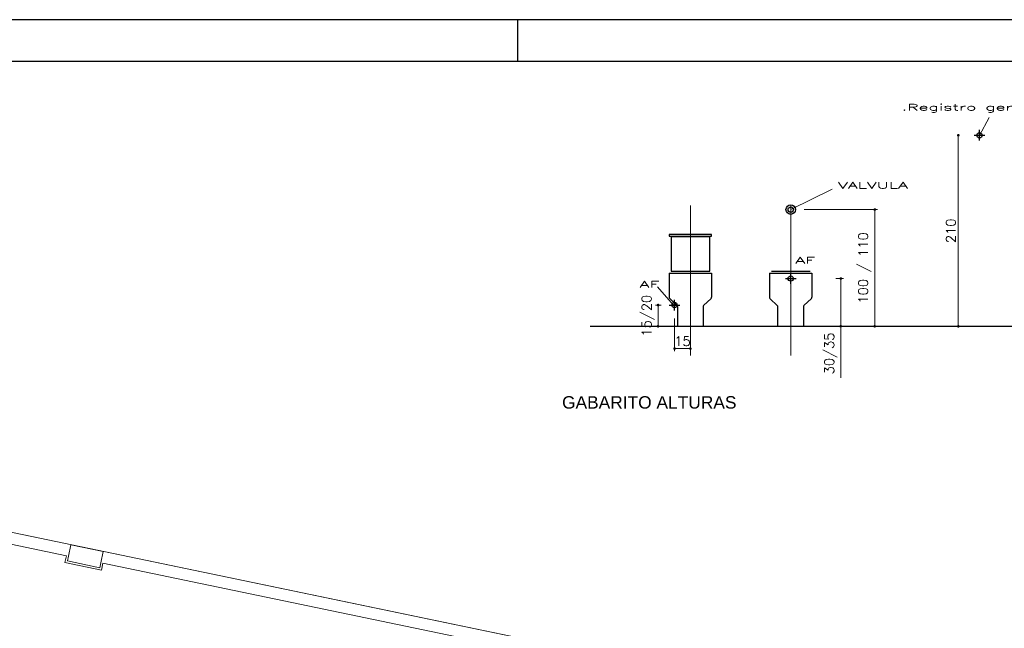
# Model space of a CAD drawing. Header units: millimetres. Extents: x 567 to 934, y -1 to 364.
# Tile 922 of 1056: x 806 to 830, y 105 to 119. Entities that reach past the tile are written whole.
import ezdxf

# ---------------------------------------------------------------- set-up
doc = ezdxf.new("R2010")
doc.units = ezdxf.units.MM
doc.header["$MEASUREMENT"] = 0
doc.linetypes.add('NULL', pattern=[0])
doc.layers.get('0').update_dxf_attribs({"lineweight": 18})
for name, color, linetype, lineweight in [('A-WALL', 7, 'Continuous', 25), ('C-PROP-LINE', 7, 'Continuous', 25), ('S-COLS', 7, 'Continuous', 13), ('Textos', 7, 'Continuous', 9)]:
    doc.layers.add(name, color=color, linetype=linetype, lineweight=lineweight)
for name, color, linetype in [('FOLHA_PADRÃO', 7, 'Continuous'), ('GAS', 1, 'Continuous'), ('TXT', 1, 'Continuous')]:
    doc.layers.add(name, color=color, linetype=linetype)
doc.styles.add('06-25', font='romans.shx', dxfattribs={"width": 2, "height": 0.03})
doc.styles.add('ArialBlack', font='txt')
doc.styles.add('Stylus BT', font='simplex.shx')
doc.dimstyles.new('COTA 050', dxfattribs={"dimscale": 0.5, "dimtxt": 0.18, "dimasz": 0.05, "dimexe": 0.05, "dimexo": 0.25, "dimgap": 0.05, "dimtad": 1, "dimzin": 0, "dimdsep": 46, "dimtxsty": 'Stylus BT', "dimblk": 'DOT', "dimcen": 0.05, "dimclrd": 1, "dimclre": 1, "dimclrt": 2, "dimadec": 0, "dimazin": 0, "dimtfac": 1, "dimtofl": 0, "dimtmove": 0, "dimatfit": 3, "dimldrblk": 'DOT', "dimfxl": 1, "dimtolj": 1, "dimtzin": 0, "dimarcsym": 0})

# ---------------------------------------------------------------- blocks, each defined once
blk = doc.blocks.new('A1EST. 1500')
at = {"layer": 'FOLHA_PADRÃO', "color": 1, "linetype": 'Continuous'}
for p, q in [((150.008, 59.4), (0, 59.4)), ((95.5, 59.4), (95.5, 58.4))]:
    blk.add_line(p, q, dxfattribs=at)
at = {"layer": 'FOLHA_PADRÃO', "color": 6, "linetype": 'Continuous'}
blk.add_lwpolyline([(149, 58.4), (149, 1), (1, 1), (1, 58.4), (149, 58.4)], dxfattribs=at)
blk = doc.blocks.new('_Dot')
at = {"color": 0, "linetype": 'ByBlock', "lineweight": -2}
blk.add_line((-0.5, 0), (-1, 0), dxfattribs=at)
at = {"color": 0, "linetype": 'ByBlock', "const_width": 0.5}
blk.add_lwpolyline([(-0.25, 0, 1), (0.25, 0, 1)], format="xyb", close=True, dxfattribs=at)
blk = doc.blocks.new('*D25')
at = {"layer": 'Defpoints', "color": 0, "transparency": 16777216}
for p in [(401.1593, 63.9199), (401.0593, 62.1199), (401.1593, 62.1199)]:
    blk.add_point(p, dxfattribs=at)
at = {"layer": 'GAS', "color": 1, "lineweight": -2, "transparency": 16777216}
blk.add_line((401.0593, 63.8949), (401.0593, 62.1449), dxfattribs=at)
at = {"layer": 'GAS', "color": 1, "lineweight": -2, "transparency": 16777216, "xscale": 0.025, "yscale": 0.025, "zscale": 0.025}
for p, rotation in [((401.0593, 63.9199), 90), ((401.0593, 62.1199), 270)]:
    blk.add_blockref('_Dot', p, dxfattribs=dict(at, rotation=rotation))
at = {"layer": 'GAS', "color": 2, "transparency": 16777216, "insert": (400.9893, 63.0199), "char_height": 0.09, "attachment_point": 5, "rotation": 90, "style": 'Stylus BT'}
blk.add_mtext('\\A1;210', dxfattribs=at)
blk = doc.blocks.new('VASOF')
for p, q in [((-0.2, 0.5), (-0.2, 0.2734)), ((-0.2, 0.5), (0.2, 0.5)), ((0.2, 0.5), (0.2, 0.2735)), ((-0.1955, 0.2626), (-0.1245, 0.1932)), ((0.1246, 0.1952), (0.1954, 0.2626)), ((-0.12, 0), (-0.12, 0.1824)), ((0.12, 0.1843), (0.12, 0))]:
    blk.add_line(p, q)
at = {"color": 7}
blk.add_line((-0.1825, 0.52), (0.1825, 0.52), dxfattribs=at)
for centre, start, end in [((-0.185, 0.2734), 180, 225.6193), ((-0.135, 0.1824), 0, 45.6193), ((0.135, 0.1843), 133.63693, 180), ((0.185, 0.2735), 313.63693, 360)]:
    blk.add_arc(centre, 0.015, start, end)
blk = doc.blocks.new('PTAGUA-V')
for p, q in [((-0.05, 0.4), (0.05, 0.4)), ((0, 0.35), (0, 0.45))]:
    blk.add_line(p, q)
blk.add_circle((0, 0.4), 0.025)
blk = doc.blocks.new('*D26')
at = {"layer": 'Defpoints', "color": 0, "transparency": 16777216}
for p in [(399.7805, 62.5699), (399.8522, 62.1199), (399.9522, 62.1199)]:
    blk.add_point(p, dxfattribs=at)
at = {"layer": 'GAS', "color": 1, "lineweight": -2, "transparency": 16777216}
for p, q in [((399.9055, 62.5699), (399.9772, 62.5699)), ((399.9522, 62.5449), (399.9522, 62.1449)), ((399.9522, 62.1199), (399.9522, 61.6335))]:
    blk.add_line(p, q, dxfattribs=at)
at = {"layer": 'GAS', "color": 1, "lineweight": -2, "transparency": 16777216, "xscale": 0.025, "yscale": 0.025, "zscale": 0.025}
for p, rotation in [((399.9522, 62.5699), 90), ((399.9522, 62.1199), 270)]:
    blk.add_blockref('_Dot', p, dxfattribs=dict(at, rotation=rotation))
at = {"layer": 'GAS', "color": 2, "transparency": 16777216, "insert": (399.8587, 61.8642), "char_height": 0.09, "attachment_point": 5, "rotation": 90, "style": 'Stylus BT'}
blk.add_mtext('\\A1;30/35', dxfattribs=at)
blk = doc.blocks.new('*D24')
at = {"layer": 'Defpoints', "color": 0, "transparency": 16777216}
for p in [(399.4805, 63.2199), (399.5567, 62.1199), (400.272, 62.1199)]:
    blk.add_point(p, dxfattribs=at)
at = {"layer": 'GAS', "color": 1, "lineweight": -2, "transparency": 16777216}
for p, q in [((399.6055, 63.2199), (400.297, 63.2199)), ((400.272, 63.1949), (400.272, 62.1449)), ((399.6817, 62.1199), (400.297, 62.1199))]:
    blk.add_line(p, q, dxfattribs=at)
at = {"layer": 'GAS', "color": 1, "lineweight": -2, "transparency": 16777216, "xscale": 0.025, "yscale": 0.025, "zscale": 0.025}
for p, rotation in [((400.272, 63.2199), 90), ((400.272, 62.1199), 270)]:
    blk.add_blockref('_Dot', p, dxfattribs=dict(at, rotation=rotation))
at = {"layer": 'GAS', "color": 2, "transparency": 16777216, "insert": (400.1784, 62.6699), "char_height": 0.09, "attachment_point": 5, "rotation": 90, "style": 'Stylus BT'}
blk.add_mtext('\\A1;100 / 110', dxfattribs=at)
blk = doc.blocks.new('*D19')
at = {"layer": 'Defpoints', "color": 0, "transparency": 16777216}
for p in [(398.5355, 62.871), (398.3855, 62.3199), (398.3855, 61.9094)]:
    blk.add_point(p, dxfattribs=at)
at = {"layer": 'GAS', "color": 1, "lineweight": -2, "transparency": 16777216}
for p, q in [((398.5355, 62.746), (398.5355, 61.8844)), ((398.3855, 62.1949), (398.3855, 61.8844)), ((398.5105, 61.9094), (398.4105, 61.9094))]:
    blk.add_line(p, q, dxfattribs=at)
at = {"layer": 'GAS', "color": 1, "lineweight": -2, "transparency": 16777216, "xscale": 0.025, "yscale": 0.025, "zscale": 0.025, "rotation": 180}
blk.add_blockref('_Dot', (398.3855, 61.9094), dxfattribs=at)
at = {"layer": 'GAS', "color": 1, "lineweight": -2, "transparency": 16777216, "xscale": 0.025, "yscale": 0.025, "zscale": 0.025}
blk.add_blockref('_Dot', (398.5355, 61.9094), dxfattribs=at)
at = {"layer": 'GAS', "color": 2, "transparency": 16777216, "insert": (398.4605, 61.9794), "char_height": 0.09, "attachment_point": 5, "style": 'Stylus BT'}
blk.add_mtext('\\A1;15', dxfattribs=at)
blk = doc.blocks.new('*D20')
at = {"layer": 'Defpoints', "color": 0, "transparency": 16777216}
for p in [(398.3855, 62.3199), (398.2307, 62.1199), (398.3307, 62.1199)]:
    blk.add_point(p, dxfattribs=at)
at = {"layer": 'GAS', "color": 1, "lineweight": -2, "transparency": 16777216}
for p, q in [((398.2605, 62.3199), (398.2057, 62.3199)), ((398.2307, 62.2949), (398.2307, 62.1449))]:
    blk.add_line(p, q, dxfattribs=at)
at = {"layer": 'GAS', "color": 1, "lineweight": -2, "transparency": 16777216, "xscale": 0.025, "yscale": 0.025, "zscale": 0.025}
for p, rotation in [((398.2307, 62.3199), 90), ((398.2307, 62.1199), 270)]:
    blk.add_blockref('_Dot', p, dxfattribs=dict(at, rotation=rotation))
at = {"layer": 'GAS', "color": 2, "transparency": 16777216, "insert": (398.1371, 62.2199), "char_height": 0.09, "attachment_point": 5, "rotation": 90, "style": 'Stylus BT'}
blk.add_mtext('\\A1;15/20', dxfattribs=at)
blk = doc.blocks.new('PODAG')
at = {"color": 8}
for p, q in [((3.759, 1.9666), (3.6682, 1.7984)), ((2.2806, 1.293), (1.8903, 1.1)), ((0.9453, 1.1373), (0.9453, -0.2753)), ((1.8903, 1.1373), (1.8903, -0.2753)), ((0.6338, 0.3708), (0.7853, 0.2))]:
    blk.add_line(p, q, dxfattribs=at)
at = {"layer": 'TXT', "color": 1}
blk.add_line((0, 0), (12.4798, 0), dxfattribs=at)
at = {"layer": 'TXT'}
for points in [[(0.7462, 0.8482), (1.1444, 0.8482), (1.1444, 0.8659), (0.7462, 0.8659)], [(0.7628, 0.52), (1.1278, 0.52), (1.1278, 0.8428), (0.7628, 0.8428)]]:
    blk.add_lwpolyline(points, close=True, dxfattribs=at)
for radius in [0.045, 0.025]:
    blk.add_circle((1.8903, 1.1), radius, dxfattribs=at)
for name, p in [('PTAGUA-V', (3.6691, 1.4)), ('VASOF', (0.9453, 0)), ('VASOF', (1.8903, 0)), ('PTAGUA-V', (1.8903, 0.05)), ('PTAGUA-V', (0.7953, -0.2))]:
    blk.add_blockref(name, p, dxfattribs=at)
at = {"layer": 'TXT', "style": '06-25', "width": 2}
for s, p in [('.Registro geral', (2.936, 2.0335)), ('VALVULA', (2.3362, 1.299)), ('AF', (1.9344, 0.5907)), ('AF', (0.467, 0.3652))]:
    blk.add_text(s, height=0.06, dxfattribs=at).set_placement(p)
at = {"layer": 'GAS', "color": 30}
for base, p1, p2, text, picture, middle in [((3.4691, 0), (3.5691, 1.8), (3.5691, 0), '210', '*D25', (3.3991, 0.9)), ((2.6818, 0), (1.8903, 1.1), (1.9665, 0), '100 / 110', '*D24', (2.5882, 0.55)), ((2.362, 0), (2.1903, 0.45), (2.262, 0), '30/35', '*D26', (2.2684, -0.2557))]:
    dim = blk.add_linear_dim(base=base, p1=p1, p2=p2, angle=90, text=text, dimstyle='COTA 050', dxfattribs=at)
    dim.commit()
    dim.dimension.update_dxf_attribs({"geometry": picture, "text_midpoint": middle, "insert": (-397.5902, -62.1199)})
dim = blk.add_linear_dim(base=(0.7953, -0.2105), p1=(0.9453, 0.7511), p2=(0.7953, 0.2), text='15', dimstyle='COTA 050', dxfattribs=at)
dim.commit()
dim.dimension.update_dxf_attribs({"geometry": '*D19', "text_midpoint": (0.8703, -0.2105), "dimtype": 128, "insert": (-397.5902, -62.1199)})
dim = blk.add_linear_dim(base=(0.6404, 0), p1=(0.7953, 0.2), p2=(0.7404, 0), angle=90, text='15/20', dimstyle='COTA 050', dxfattribs=at)
dim.commit()
dim.dimension.update_dxf_attribs({"geometry": '*D20', "text_midpoint": (0.6404, 0.1), "dimtype": 128, "insert": (-397.5902, -62.1199)})

msp = doc.modelspace()

# ---------------------------------------------------------------- linework, layer by layer
at = {"layer": 'A-WALL', "color": 8, "lineweight": 5}
for p, q in [((819.131, 104.209), (792.479, 109.741)), ((804.503, 106.959), (806.844, 106.473)), ((806.893, 106.463), (806.95, 106.736)), ((806.95, 106.736), (807.733, 106.573)), ((806.844, 106.473), (806.809, 106.306)), ((806.868, 106.345), (806.893, 106.463)), ((807.733, 106.573), (807.676, 106.3)), ((806.809, 106.306), (807.69, 106.122)), ((807.651, 106.181), (806.868, 106.345)), ((807.676, 106.3), (807.651, 106.181)), ((807.69, 106.122), (807.725, 106.29)), ((807.725, 106.29), (818.219, 104.112))]:
    msp.add_line(p, q, dxfattribs=at)
at = {"layer": 'C-PROP-LINE', "color": 8, "lineweight": 5}
msp.add_line((827.884, 102.392), (763.679, 115.718), dxfattribs=at)
at = {"layer": 'S-COLS', "color": 8, "lineweight": 5}
for p, q in [((806.95, 106.736), (806.893, 106.463)), ((807.733, 106.573), (806.95, 106.736)), ((806.893, 106.463), (806.868, 106.345)), ((807.676, 106.3), (807.733, 106.573)), ((806.868, 106.345), (807.651, 106.181)), ((807.651, 106.181), (807.676, 106.3))]:
    msp.add_line(p, q, dxfattribs=at)

# ---------------------------------------------------------------- block references
msp.add_blockref('A1EST. 1500', (722.249, 60.026))
at = {"xscale": 2.56484633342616, "yscale": 2.56484633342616, "zscale": 2.56484633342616}
msp.add_blockref('PODAG', (819.5, 112.016), dxfattribs=at)

# ---------------------------------------------------------------- texts
at = {"layer": 'Textos', "linetype": 'NULL', "insert": (818.822, 110.023), "char_height": 0.3, "width": 12.56043, "attachment_point": 7, "line_spacing_factor": 0.6, "style": 'ArialBlack'}
msp.add_mtext('GABARITO ALTURAS', dxfattribs=at)

doc.saveas('drawing.dxf')
